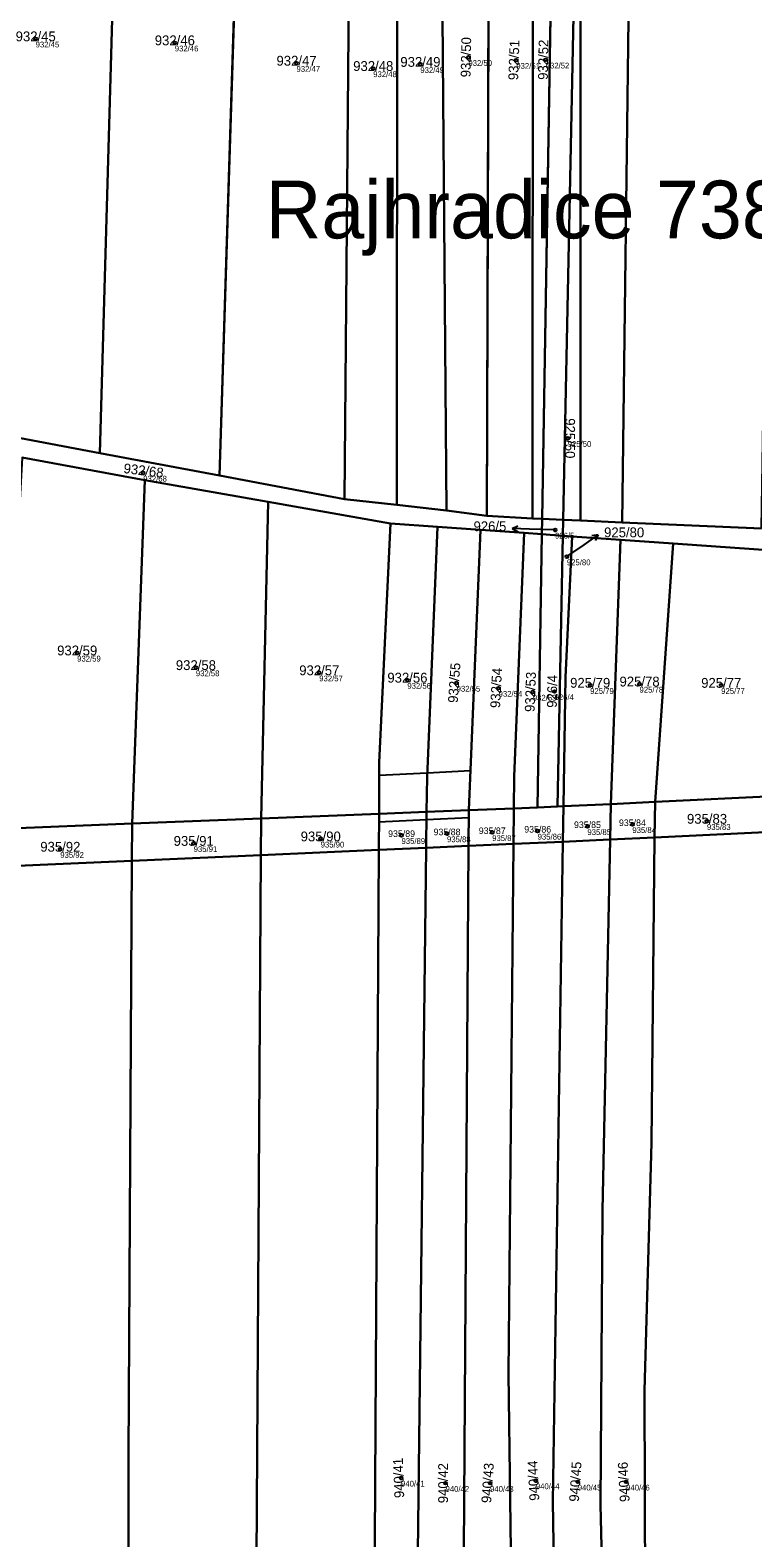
# Model space of a CAD drawing. Extents: x -603967 to -594699, y -1179315 to -1165625.
# Drawn here: x -596859.5 to -596734.3, y -1172494.4 to -1172233.4 of the extents above; entities that cross this region are included whole.
import ezdxf

# ---------------------------------------------------------------- set-up
doc = ezdxf.new("R2010")
doc.units = 0
for name, color, linetype in [('Definiční body', 7, 'Continuous'), ('Hranice parcel', 7, 'Continuous'), ('Parcelní čísla', 7, 'Continuous'), ('Polygon parcely', 7, 'Continuous'), ('Pop  PČ popisy', 7, 'Continuous'), ('Věcná břemena k části', 7, 'Continuous')]:
    doc.layers.add(name, color=color, linetype=linetype)

msp = doc.modelspace()

# ---------------------------------------------------------------- linework, layer by layer
at = {"layer": 'Definiční body'}
for centre in [(-596858.57, -1172234.87994), (-596834.46, -1172235.56994), (-596783.58, -1172238.07994), (-596813.37, -1172239.09994), (-596800.08, -1172240.01994), (-596791.91, -1172239.29994), (-596775.28, -1172238.57994), (-596770.19, -1172238.51994), (-596766.38, -1172304.03994), (-596839.92, -1172310.04994), (-596768.57, -1172319.91994), (-596766.51, -1172324.53994), (-596851.38, -1172341.20994), (-596830.81, -1172343.74994), (-596809.43, -1172344.63994), (-596794.16, -1172345.91994), (-596785.62, -1172346.41994), (-596778.35, -1172347.30994), (-596762.49, -1172346.80994), (-596753.93, -1172346.58994), (-596739.78, -1172346.81994), (-596772.42, -1172347.97994), (-596768.65, -1172347.87994), (-596762.96, -1172371.24994), (-596755.17, -1172370.89994), (-596742.24, -1172370.35994), (-596809.18, -1172373.40994), (-596795.17, -1172372.78994), (-596787.29, -1172372.48994), (-596779.46, -1172372.28994), (-596771.58, -1172372.03994), (-596854.3, -1172375.19994), (-596831.19, -1172374.17994), (-596795.25, -1172484.05994), (-596787.54, -1172484.96994), (-596779.83, -1172484.96994), (-596771.89, -1172484.51994), (-596764.63, -1172484.73994), (-596756.24, -1172484.73994)]:
    msp.add_circle(centre, 0.25, dxfattribs=at)
at = {"layer": 'Hranice parcel'}
for p, q in [((-596756.95, -1172318.61), (-596754.53, -1172125.79)), ((-596770.8, -1172318), (-596768.36, -1172172.06)), ((-596764.18, -1172171.8), (-596767.14, -1172318.16)), ((-596764.18, -1172171.8), (-596764.18, -1172318.29)), ((-596772.46, -1172317.95), (-596772.43, -1172213.12)), ((-596787.36, -1172316.52), (-596788.18, -1172216.66)), ((-596780.36, -1172317.5), (-596780.04, -1172214.83)), ((-596795.99, -1172315.54), (-596795.95, -1172218.4)), ((-596805.07, -1172314.57), (-596804.22, -1172220.26)), ((-596826.72, -1172310.51), (-596824, -1172224.7)), ((-596847.42, -1172306.62), (-596845.27, -1172229.48)), ((-596868.88, -1172302.59), (-596847.42, -1172306.62)), ((-596839.66, -1172311.3), (-596860.9, -1172307.39)), ((-596847.42, -1172306.62), (-596826.72, -1172310.51)), ((-596826.72, -1172310.51), (-596805.07, -1172314.57)), ((-596839.66, -1172311.3), (-596841.84, -1172370.76)), ((-596818.28, -1172315.07), (-596839.66, -1172311.3)), ((-596818.28, -1172315.07), (-596819.52, -1172369.88)), ((-596797.1, -1172318.79), (-596818.28, -1172315.07)), ((-596805.07, -1172314.57), (-596795.99, -1172315.54)), ((-596795.99, -1172315.54), (-596787.36, -1172316.52)), ((-596788.96, -1172319.37), (-596797.1, -1172318.79)), ((-596787.36, -1172316.52), (-596780.36, -1172317.5)), ((-596780.36, -1172317.5), (-596772.46, -1172317.95)), ((-596772.46, -1172317.95), (-596770.8, -1172318)), ((-596770.8, -1172318), (-596770.84, -1172320.66)), ((-596767.14, -1172318.16), (-596770.8, -1172318)), ((-596767.14, -1172318.16), (-596767.2, -1172320.92)), ((-596767.14, -1172318.16), (-596764.18, -1172318.29)), ((-596764.18, -1172318.29), (-596756.95, -1172318.61)), ((-596756.95, -1172318.61), (-596732.82, -1172319.67)), ((-596781.46, -1172319.9), (-596788.96, -1172319.37)), ((-596781.46, -1172319.9), (-596783.52, -1172368.45)), ((-596773.89, -1172320.44), (-596781.46, -1172319.9)), ((-596770.84, -1172320.66), (-596773.89, -1172320.44)), ((-596770.84, -1172320.66), (-596771.63, -1172367.98)), ((-596767.2, -1172320.92), (-596770.84, -1172320.66)), ((-596767.2, -1172320.92), (-596768.14, -1172367.81)), ((-596765.58, -1172321.03), (-596767.2, -1172320.92)), ((-596757.24, -1172321.62), (-596765.58, -1172321.03)), ((-596757.24, -1172321.62), (-596758.92, -1172367.37)), ((-596748.1, -1172322.27), (-596757.24, -1172321.62)), ((-596748.1, -1172322.27), (-596751.23, -1172367)), ((-596790.82, -1172368.74), (-596783.52, -1172368.45)), ((-596783.52, -1172368.45), (-596783.56, -1172374.61)), ((-596783.52, -1172368.45), (-596775.73, -1172368.14)), ((-596775.73, -1172368.14), (-596775.79, -1172374.27)), ((-596775.73, -1172368.14), (-596771.63, -1172367.98)), ((-596771.63, -1172367.98), (-596768.14, -1172367.81)), ((-596768.14, -1172367.81), (-596767.12, -1172367.76)), ((-596767.12, -1172367.76), (-596767.21, -1172373.89)), ((-596767.12, -1172367.76), (-596758.92, -1172367.37)), ((-596758.92, -1172367.37), (-596759.02, -1172373.52)), ((-596758.92, -1172367.37), (-596751.23, -1172367)), ((-596751.23, -1172367), (-596751.35, -1172373.16)), ((-596751.23, -1172367), (-596729.42, -1172365.95)), ((-596864.41, -1172371.66), (-596841.84, -1172370.76)), ((-596841.84, -1172370.76), (-596841.88, -1172377.2)), ((-596841.84, -1172370.76), (-596819.52, -1172369.88)), ((-596819.52, -1172369.88), (-596819.56, -1172376.21)), ((-596819.52, -1172369.88), (-596799.07, -1172369.07)), ((-596799.07, -1172369.07), (-596799.11, -1172375.3)), ((-596799.07, -1172369.07), (-596790.82, -1172368.74)), ((-596790.82, -1172368.74), (-596790.89, -1172374.94)), ((-596759.02, -1172373.52), (-596751.35, -1172373.16)), ((-596751.35, -1172373.16), (-596729.71, -1172372.14)), ((-596841.88, -1172377.2), (-596819.56, -1172376.21)), ((-596819.56, -1172376.21), (-596799.11, -1172375.3)), ((-596799.11, -1172375.3), (-596790.89, -1172374.94)), ((-596790.89, -1172374.94), (-596783.56, -1172374.61)), ((-596783.56, -1172374.61), (-596775.79, -1172374.27)), ((-596775.79, -1172374.27), (-596767.21, -1172373.89)), ((-596864.39, -1172378.19), (-596841.88, -1172377.2))]:
    msp.add_line(p, q, dxfattribs=at)
for points in [[(-596797.1, -1172318.79), (-596799.02, -1172360.19), (-596799.07, -1172369.07)], [(-596788.96, -1172319.37), (-596790.75, -1172362.73), (-596790.82, -1172368.74)], [(-596773.89, -1172320.44), (-596775.68, -1172362.58), (-596775.73, -1172368.14)], [(-596765.58, -1172321.03), (-596766.77, -1172345.39), (-596767.12, -1172367.76)], [(-596727.41, -1172323.73), (-596727.51, -1172323.73), (-596748.1, -1172322.27)], [(-596767.21, -1172373.89), (-596761.44, -1172373.63), (-596759.02, -1172373.52)], [(-596758, -1172771.37), (-596758.36, -1172586.33), (-596760.68, -1172488.65), (-596760.37, -1172437.73), (-596759.02, -1172373.52)], [(-596747.24, -1172773.84), (-596752.96, -1172504.18), (-596753.05, -1172468.9), (-596751.88, -1172426.03), (-596751.35, -1172373.16)], [(-596825.19, -1172719.71), (-596820.78, -1172573.35), (-596819.56, -1172376.21)], [(-596800.5, -1172734.19), (-596797.16, -1172649.58), (-596800.24, -1172574.83), (-596799.11, -1172375.3)], [(-596793.37, -1172738.4), (-596790.12, -1172662.39), (-596792.35, -1172496.98), (-596790.89, -1172374.94)], [(-596784.06, -1172745.73), (-596781.58, -1172650.28), (-596783.48, -1172544.22), (-596784.47, -1172514.13), (-596783.56, -1172374.61)], [(-596775.79, -1172753.64), (-596774.63, -1172723.73), (-596774.41, -1172684.25), (-596774, -1172652.64), (-596774.63, -1172618.75), (-596776.62, -1172466.04), (-596775.79, -1172374.27)], [(-596765.9, -1172764.92), (-596766.43, -1172645.16), (-596768.94, -1172488.19), (-596767.21, -1172373.89)], [(-596848.63, -1172708.26), (-596842.32, -1172581.11), (-596842.49, -1172480.23), (-596841.88, -1172377.2)]]:
    msp.add_lwpolyline(points, dxfattribs=at)
at = {"layer": 'Polygon parcely'}
for points in [[(-596732.82, -1172319.67), (-596729.67, -1172116), (-596740.18, -1172117.22), (-596739.79, -1172124.76), (-596754.53, -1172125.79), (-596756.95, -1172318.61)], [(-596767.58, -1172126.4), (-596768.36, -1172172.06), (-596770.8, -1172318), (-596767.14, -1172318.16), (-596764.18, -1172171.8), (-596763.27, -1172126.43)], [(-596756.95, -1172318.61), (-596754.53, -1172125.79), (-596763.27, -1172126.43), (-596764.18, -1172171.8), (-596764.18, -1172318.29)], [(-596772.43, -1172213.12), (-596772.02, -1172172.26), (-596779.43, -1172172.71), (-596780.04, -1172214.83), (-596780.36, -1172317.5), (-596772.46, -1172317.95)], [(-596770.8, -1172318), (-596768.36, -1172172.06), (-596772.02, -1172172.26), (-596772.43, -1172213.12), (-596772.46, -1172317.95)], [(-596767.14, -1172318.16), (-596764.18, -1172318.29), (-596764.18, -1172171.8)], [(-596804.22, -1172220.26), (-596803.64, -1172174.16), (-596824.55, -1172175.4), (-596824, -1172224.7), (-596826.72, -1172310.51), (-596805.07, -1172314.57)], [(-596795.95, -1172218.4), (-596794.84, -1172173.59), (-596803.64, -1172174.16), (-596804.22, -1172220.26), (-596805.07, -1172314.57), (-596795.99, -1172315.54)], [(-596788.18, -1172216.66), (-596787.59, -1172173.18), (-596794.84, -1172173.59), (-596795.95, -1172218.4), (-596795.99, -1172315.54), (-596787.36, -1172316.52)], [(-596780.04, -1172214.83), (-596779.43, -1172172.71), (-596787.59, -1172173.18), (-596788.18, -1172216.66), (-596787.36, -1172316.52), (-596780.36, -1172317.5)], [(-596847.42, -1172306.62), (-596845.27, -1172229.48), (-596844.93, -1172213.71), (-596846.49, -1172176.71), (-596867.52, -1172177.94), (-596867.07, -1172214.64), (-596868.53, -1172234.7), (-596868.88, -1172302.59)], [(-596824, -1172224.7), (-596824.55, -1172175.4), (-596846.49, -1172176.71), (-596844.93, -1172213.71), (-596845.27, -1172229.48), (-596847.42, -1172306.62), (-596826.72, -1172310.51)], [(-596864.41, -1172371.66), (-596841.84, -1172370.76), (-596839.66, -1172311.3), (-596860.9, -1172307.39)], [(-596841.84, -1172370.76), (-596819.52, -1172369.88), (-596818.28, -1172315.07), (-596839.66, -1172311.3)], [(-596797.1, -1172318.79), (-596818.28, -1172315.07), (-596819.52, -1172369.88), (-596799.07, -1172369.07), (-596799.02, -1172360.19)], [(-596799.07, -1172369.07), (-596790.82, -1172368.74), (-596790.75, -1172362.73), (-596788.96, -1172319.37), (-596797.1, -1172318.79), (-596799.02, -1172360.19)], [(-596767.14, -1172318.16), (-596770.8, -1172318), (-596770.84, -1172320.66), (-596767.2, -1172320.92)], [(-596783.52, -1172368.45), (-596781.46, -1172319.9), (-596788.96, -1172319.37), (-596790.75, -1172362.73), (-596790.82, -1172368.74)], [(-596773.89, -1172320.44), (-596781.46, -1172319.9), (-596783.52, -1172368.45), (-596775.73, -1172368.14), (-596775.68, -1172362.58)], [(-596771.63, -1172367.98), (-596770.84, -1172320.66), (-596773.89, -1172320.44), (-596775.68, -1172362.58), (-596775.73, -1172368.14)], [(-596770.84, -1172320.66), (-596771.63, -1172367.98), (-596768.14, -1172367.81), (-596767.2, -1172320.92)], [(-596768.14, -1172367.81), (-596767.12, -1172367.76), (-596766.77, -1172345.39), (-596765.58, -1172321.03), (-596767.2, -1172320.92)], [(-596765.58, -1172321.03), (-596766.77, -1172345.39), (-596767.12, -1172367.76), (-596758.92, -1172367.37), (-596757.24, -1172321.62)], [(-596758.92, -1172367.37), (-596751.23, -1172367), (-596748.1, -1172322.27), (-596757.24, -1172321.62)], [(-596751.23, -1172367), (-596729.42, -1172365.95), (-596727.41, -1172323.73), (-596727.51, -1172323.73), (-596748.1, -1172322.27)], [(-596783.56, -1172374.61), (-596783.52, -1172368.45), (-596790.82, -1172368.74), (-596790.89, -1172374.94)], [(-596775.79, -1172374.27), (-596775.73, -1172368.14), (-596783.52, -1172368.45), (-596783.56, -1172374.61)], [(-596767.21, -1172373.89), (-596767.12, -1172367.76), (-596768.14, -1172367.81), (-596771.63, -1172367.98), (-596775.73, -1172368.14), (-596775.79, -1172374.27)], [(-596761.44, -1172373.63), (-596759.02, -1172373.52), (-596758.92, -1172367.37), (-596767.12, -1172367.76), (-596767.21, -1172373.89)], [(-596759.02, -1172373.52), (-596751.35, -1172373.16), (-596751.23, -1172367), (-596758.92, -1172367.37)], [(-596751.35, -1172373.16), (-596729.71, -1172372.14), (-596729.42, -1172365.95), (-596751.23, -1172367)], [(-596864.39, -1172378.19), (-596841.88, -1172377.2), (-596841.84, -1172370.76), (-596864.41, -1172371.66)], [(-596841.88, -1172377.2), (-596819.56, -1172376.21), (-596819.52, -1172369.88), (-596841.84, -1172370.76)], [(-596819.52, -1172369.88), (-596819.56, -1172376.21), (-596799.11, -1172375.3), (-596799.07, -1172369.07)], [(-596790.89, -1172374.94), (-596790.82, -1172368.74), (-596799.07, -1172369.07), (-596799.11, -1172375.3)], [(-596760.68, -1172488.65), (-596760.37, -1172437.73), (-596759.02, -1172373.52), (-596761.44, -1172373.63), (-596767.21, -1172373.89), (-596768.94, -1172488.19), (-596766.43, -1172645.16), (-596765.9, -1172764.92), (-596764.5, -1172766.64), (-596758, -1172771.37), (-596758.36, -1172586.33)], [(-596751.35, -1172373.16), (-596759.02, -1172373.52), (-596760.37, -1172437.73), (-596760.68, -1172488.65), (-596758.36, -1172586.33), (-596758, -1172771.37), (-596751.95, -1172775.77), (-596747.24, -1172773.84), (-596752.96, -1172504.18), (-596753.05, -1172468.9), (-596751.88, -1172426.03)], [(-596727.06, -1172647.44), (-596730.34, -1172589.86), (-596732.24, -1172529.76), (-596732.24, -1172469.67), (-596730.21, -1172382.63), (-596729.71, -1172372.14), (-596751.35, -1172373.16), (-596751.88, -1172426.03), (-596753.05, -1172468.9), (-596752.96, -1172504.18), (-596747.24, -1172773.84), (-596718.35, -1172786.34)], [(-596819.56, -1172376.21), (-596841.88, -1172377.2), (-596842.49, -1172480.23), (-596842.32, -1172581.11), (-596848.63, -1172708.26), (-596847.48, -1172708.76), (-596825.19, -1172719.71), (-596820.78, -1172573.35)], [(-596825.19, -1172719.71), (-596824.19, -1172720.2), (-596800.5, -1172734.19), (-596797.16, -1172649.58), (-596800.24, -1172574.83), (-596799.11, -1172375.3), (-596819.56, -1172376.21), (-596820.78, -1172573.35)], [(-596793.37, -1172738.4), (-596790.12, -1172662.39), (-596792.35, -1172496.98), (-596790.89, -1172374.94), (-596799.11, -1172375.3), (-596800.24, -1172574.83), (-596797.16, -1172649.58), (-596800.5, -1172734.19)], [(-596784.47, -1172514.13), (-596783.56, -1172374.61), (-596790.89, -1172374.94), (-596792.35, -1172496.98), (-596790.12, -1172662.39), (-596793.37, -1172738.4), (-596784.06, -1172745.73), (-596781.58, -1172650.28), (-596783.48, -1172544.22)], [(-596774, -1172652.64), (-596774.63, -1172618.75), (-596776.62, -1172466.04), (-596775.79, -1172374.27), (-596783.56, -1172374.61), (-596784.47, -1172514.13), (-596783.48, -1172544.22), (-596781.58, -1172650.28), (-596784.06, -1172745.73), (-596782.07, -1172747.3), (-596775.79, -1172753.64), (-596774.63, -1172723.73), (-596774.41, -1172684.25)], [(-596771.75, -1172757.72), (-596765.9, -1172764.92), (-596766.43, -1172645.16), (-596768.94, -1172488.19), (-596767.21, -1172373.89), (-596775.79, -1172374.27), (-596776.62, -1172466.04), (-596774.63, -1172618.75), (-596774, -1172652.64), (-596774.41, -1172684.25), (-596774.63, -1172723.73), (-596775.79, -1172753.64)], [(-596842.32, -1172581.11), (-596842.49, -1172480.23), (-596841.88, -1172377.2), (-596864.39, -1172378.19), (-596863.88, -1172526.08), (-596865.76, -1172601.19), (-596872.93, -1172697.75), (-596848.63, -1172708.26)]]:
    msp.add_lwpolyline(points, close=True, dxfattribs=at)
for points in [[(-596860.9, -1172307.39), (-596839.66, -1172311.3), (-596818.28, -1172315.07), (-596797.1, -1172318.79), (-596788.96, -1172319.37), (-596781.46, -1172319.9), (-596773.89, -1172320.44), (-596770.84, -1172320.66), (-596770.8, -1172318), (-596772.46, -1172317.95), (-596780.36, -1172317.5), (-596787.36, -1172316.52), (-596795.99, -1172315.54), (-596805.07, -1172314.57), (-596826.72, -1172310.51), (-596847.42, -1172306.62), (-596868.88, -1172302.59)], [(-596732.82, -1172319.67), (-596756.95, -1172318.61), (-596764.18, -1172318.29), (-596767.14, -1172318.16), (-596767.2, -1172320.92), (-596765.58, -1172321.03), (-596757.24, -1172321.62), (-596748.1, -1172322.27), (-596727.51, -1172323.73)]]:
    msp.add_lwpolyline(points, dxfattribs=at)
at = {"layer": 'Pop  PČ popisy'}
for p, q in [((-596776.019, -1172319.685), (-596775.001, -1172319.22)), ((-596773.02, -1172319.79), (-596776.019, -1172319.685)), ((-596776.019, -1172319.685), (-596775.036, -1172320.221)), ((-596768.57, -1172319.92), (-596773.02, -1172319.79)), ((-596763.53, -1172322.47), (-596761.072, -1172320.749)), ((-596761.072, -1172320.749), (-596762.179, -1172320.913)), ((-596761.072, -1172320.749), (-596761.605, -1172321.733)), ((-596766.51, -1172324.54), (-596763.53, -1172322.47))]:
    msp.add_line(p, q, dxfattribs=at)
at = {"layer": 'Věcná břemena k části'}
for points in [[(-596799.03, -1172362.41), (-596799.07, -1172369.07), (-596799.08, -1172370.43), (-596790.83, -1172370.03), (-596790.82, -1172368.74), (-596790.75, -1172362.73), (-596790.72, -1172362.01)], [(-596790.72, -1172362.01), (-596790.75, -1172362.73), (-596790.82, -1172368.74), (-596790.83, -1172370.03), (-596783.53, -1172369.68), (-596783.52, -1172368.45), (-596783.23, -1172361.65)]]:
    msp.add_lwpolyline(points, close=True, dxfattribs=at)

# ---------------------------------------------------------------- texts
at = {"layer": 'Definiční body'}
for s, p in [('932/45', (-596858.57, -1172236.369)), ('932/46', (-596834.46, -1172237.059)), ('932/47', (-596813.37, -1172240.589)), ('932/48', (-596800.08, -1172241.509)), ('932/49', (-596791.91, -1172240.789)), ('932/50', (-596783.58, -1172239.569)), ('932/51', (-596775.28, -1172240.069)), ('932/52', (-596770.19, -1172240.009)), ('925/50', (-596766.38, -1172305.529)), ('932/68', (-596839.92, -1172311.539)), ('926/5', (-596768.57, -1172321.409)), ('925/80', (-596766.51, -1172326.029)), ('932/59', (-596851.38, -1172342.699)), ('932/58', (-596830.81, -1172345.239)), ('932/57', (-596809.43, -1172346.129)), ('932/56', (-596794.16, -1172347.409)), ('932/55', (-596785.62, -1172347.909)), ('925/79', (-596762.49, -1172348.299)), ('925/78', (-596753.93, -1172348.079)), ('925/77', (-596739.78, -1172348.309)), ('932/54', (-596778.35, -1172348.799)), ('932/53', (-596772.42, -1172349.469)), ('926/4', (-596768.65, -1172349.369)), ('935/83', (-596742.24, -1172371.849)), ('935/89', (-596795.17, -1172374.279)), ('935/88', (-596787.29, -1172373.979)), ('935/87', (-596779.46, -1172373.779)), ('935/86', (-596771.58, -1172373.529)), ('935/85', (-596762.96, -1172372.739)), ('935/84', (-596755.17, -1172372.389)), ('935/92', (-596854.3, -1172376.689)), ('935/91', (-596831.19, -1172375.669)), ('935/90', (-596809.18, -1172374.899)), ('940/41', (-596795.25, -1172485.549)), ('940/42', (-596787.54, -1172486.459)), ('940/43', (-596779.83, -1172486.459)), ('940/44', (-596771.89, -1172486.009)), ('940/45', (-596764.63, -1172486.229)), ('940/46', (-596756.24, -1172486.229))]:
    msp.add_text(s, height=0.999996, dxfattribs=at).set_placement(p)
at = {"layer": 'Parcelní čísla'}
for s, height, p in [('932/45', 1.699998, (-596862.036, -1172235.305)), ('932/46', 1.699998, (-596837.926, -1172235.995)), ('932/47', 1.699998, (-596816.836, -1172239.525)), ('932/49', 1.699998, (-596795.376, -1172239.725)), ('932/48', 1.699998, (-596803.546, -1172240.445)), ('926/5', 1.699998, (-596782.692, -1172320.125)), ('925/80', 1.699998, (-596760.07, -1172321.185)), ('932/59', 1.699998, (-596854.846, -1172341.635)), ('932/58', 1.699998, (-596834.276, -1172344.175)), ('932/57', 1.699998, (-596812.896, -1172345.065)), ('932/56', 1.699998, (-596797.626, -1172346.345)), ('925/79', 1.699998, (-596765.956, -1172347.235)), ('925/78', 1.699998, (-596757.396, -1172347.015)), ('925/77', 1.699998, (-596743.246, -1172347.245)), ('935/85', 1.14, (-596765.284, -1172371.535)), ('935/84', 1.14, (-596757.494, -1172371.185)), ('935/83', 1.699998, (-596745.706, -1172370.785)), ('935/91', 1.699998, (-596834.656, -1172374.605)), ('935/90', 1.699998, (-596812.646, -1172373.835)), ('935/89', 1.14, (-596797.494, -1172373.075)), ('935/88', 1.14, (-596789.614, -1172372.775)), ('935/87', 1.14, (-596781.784, -1172372.575)), ('935/86', 1.14, (-596773.904, -1172372.325)), ('935/92', 1.699998, (-596857.766, -1172375.625))]:
    msp.add_text(s, height=height, dxfattribs=at).set_placement(p)
for s, rotation, p in [('932/50', 89, (-596783.215, -1172241.553)), ('932/51', 87.9999972, (-596774.976, -1172242.059)), ('932/52', 89, (-596769.825, -1172241.993)), ('925/50', 270, (-596766.805, -1172300.573)), ('932/68', 353, (-596843.412, -1172310.049)), ('932/55', 86, (-596785.437, -1172349.907)), ('932/54', 87, (-596778.107, -1172350.793)), ('932/53', 87.9999972, (-596772.116, -1172351.459)), ('926/4', 89, (-596768.274, -1172350.723)), ('940/41', 92, (-596794.704, -1172487.509)), ('940/42', 90, (-596787.115, -1172488.436)), ('940/43', 86, (-596779.647, -1172488.457)), ('940/44', 92.9999972, (-596771.284, -1172487.959)), ('940/45', 86, (-596764.447, -1172488.227)), ('940/46', 92.9999972, (-596755.634, -1172488.179))]:
    msp.add_text(s, height=1.699998, rotation=rotation, dxfattribs=at).set_placement(p)
at = {"layer": 'Pop  PČ popisy'}
msp.add_text('Rajhradice 738956', height=9.999996, dxfattribs=at).set_placement((-596818.717, -1172269.433))

doc.saveas('drawing.dxf')
